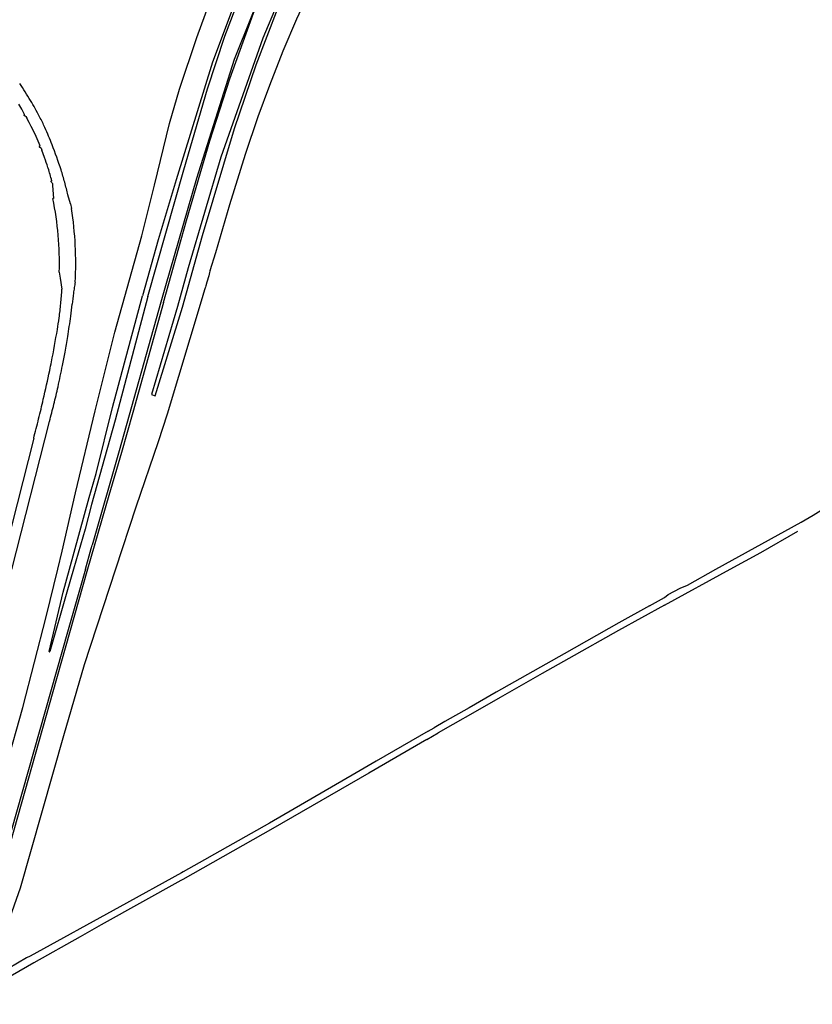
# Model space of a CAD drawing. Extents: x 148869 to 161638, y 453607 to 469810.
# Tile 1030 of 1056: x 159154.97 to 159160.02, y 459863.05 to 459869.32. Entities that reach past the tile are written whole.
import ezdxf

# ---------------------------------------------------------------- set-up
doc = ezdxf.new("R2010")
doc.units = 0
doc.layers.add('LKI_V01_KANTRIJWEG', color=252, linetype='CONTINUOUS')

msp = doc.modelspace()

# ---------------------------------------------------------------- linework, layer by layer
at = {"layer": 'LKI_V01_KANTRIJWEG'}
for p, q in [((159154.9834, 459868.7477), (159154.9649, 459868.7804)), ((159154.9834, 459868.7477), (159154.9649, 459868.7804)), ((159155.0011, 459868.7146), (159154.9834, 459868.7477)), ((159155.0011, 459868.7146), (159154.9834, 459868.7477)), ((159155.0024, 459868.7051), (159155.0032, 459868.7049)), ((159155.0024, 459868.7051), (159155.0032, 459868.7049)), ((159155.009, 459868.7001), (159155.0148, 459868.6898)), ((159155.009, 459868.7001), (159155.0148, 459868.6898)), ((159155.0294, 459868.6634), (159155.0148, 459868.6898)), ((159155.0294, 459868.6634), (159155.0148, 459868.6898)), ((159155.0434, 459868.6366), (159155.0294, 459868.6634)), ((159155.0434, 459868.6366), (159155.0294, 459868.6634)), ((159155.0568, 459868.6094), (159155.0434, 459868.6366)), ((159155.0568, 459868.6094), (159155.0434, 459868.6366)), ((159155.0738, 459868.5732), (159155.0568, 459868.6094)), ((159155.0738, 459868.5732), (159155.0568, 459868.6094)), ((159155.0869, 459868.5436), (159155.0738, 459868.5732)), ((159155.0869, 459868.5436), (159155.0738, 459868.5732)), ((159155.0994, 459868.5138), (159155.0869, 459868.5436)), ((159155.0994, 459868.5138), (159155.0869, 459868.5436)), ((159155.0996, 459868.5039), (159155.1007, 459868.5037)), ((159155.0996, 459868.5039), (159155.1007, 459868.5037)), ((159155.1057, 459868.4984), (159155.1104, 459868.4872)), ((159155.1057, 459868.4984), (159155.1104, 459868.4872)), ((159155.1193, 459868.4634), (159155.1104, 459868.4872)), ((159155.1193, 459868.4634), (159155.1104, 459868.4872)), ((159155.1279, 459868.4396), (159155.1193, 459868.4634)), ((159155.1279, 459868.4396), (159155.1193, 459868.4634)), ((159155.1512, 459868.3719), (159155.1495, 459868.3771)), ((159155.1512, 459868.3719), (159155.1495, 459868.3771)), ((159155.1727, 459868.2821), (159155.1748, 459868.2805)), ((159155.1727, 459868.2821), (159155.1748, 459868.2805)), ((159155.1786, 459868.2738), (159155.1795, 459868.2638)), ((159155.1786, 459868.2738), (159155.1795, 459868.2638)), ((159155.2921, 459868.1444), (159155.2758, 459868.2019)), ((159155.2921, 459868.1444), (159155.2758, 459868.2019)), ((159155.2921, 459868.1444), (159155.2991, 459868.1148)), ((159155.2921, 459868.1444), (159155.2991, 459868.1148)), ((159156.1825, 459867.7206), (159156.2188, 459867.8358)), ((159156.1825, 459867.7206), (159156.2188, 459867.8358)), ((159156.1825, 459867.7206), (159156.1811, 459867.7156)), ((159156.1825, 459867.7206), (159156.1811, 459867.7156)), ((159156.1733, 459867.6877), (159156.1617, 459867.6468)), ((159156.1733, 459867.6877), (159156.1617, 459867.6468)), ((159156.1793, 459867.7091), (159156.1733, 459867.6877)), ((159156.1793, 459867.7091), (159156.1733, 459867.6877)), ((159156.1811, 459867.7156), (159156.1793, 459867.7091)), ((159156.1811, 459867.7156), (159156.1793, 459867.7091)), ((159156.1512, 459867.6105), (159156.1474, 459867.5976)), ((159156.1512, 459867.6105), (159156.1474, 459867.5976)), ((159156.1526, 459867.6153), (159156.1512, 459867.6105)), ((159156.1526, 459867.6153), (159156.1512, 459867.6105)), ((159156.1548, 459867.6229), (159156.1526, 459867.6153)), ((159156.1548, 459867.6229), (159156.1526, 459867.6153)), ((159156.1617, 459867.6468), (159156.1548, 459867.6229)), ((159156.1617, 459867.6468), (159156.1548, 459867.6229)), ((159155.9744, 459867.4926), (159155.8082, 459866.9318)), ((159155.9744, 459867.4926), (159155.8082, 459866.9318)), ((159155.8317, 459866.9237), (159156.0058, 459867.4884)), ((159155.8317, 459866.9237), (159156.0058, 459867.4884)), ((159155.8082, 459866.9318), (159155.8317, 459866.9237)), ((159155.8082, 459866.9318), (159155.8317, 459866.9237)), ((159154.9187, 459865.8172), (159155.1595, 459866.7599)), ((159154.9187, 459865.8172), (159155.1595, 459866.7599)), ((159155.0588, 459866.6527), (159154.8465, 459865.8172)), ((159155.0588, 459866.6527), (159154.8465, 459865.8172)), ((159159.6899, 459865.9268), (159159.9259, 459866.0608)), ((159159.6899, 459865.9268), (159159.9259, 459866.0608)), ((159155.425, 459865.9513), (159155.4307, 459865.9716)), ((159155.425, 459865.9513), (159155.4307, 459865.9716)), ((159155.3878, 459865.8195), (159155.425, 459865.9513)), ((159155.3878, 459865.8195), (159155.425, 459865.9513)), ((159159.4936, 459865.8195), (159159.6899, 459865.9268)), ((159159.4936, 459865.8195), (159159.6899, 459865.9268)), ((159159.0748, 459865.5905), (159159.4936, 459865.8195)), ((159159.0748, 459865.5905), (159159.4936, 459865.8195)), ((159157.5709, 459864.789), (159157.2392, 459864.5975)), ((159157.5709, 459864.789), (159157.2392, 459864.5975)), ((159157.5623, 459864.7357), (159157.6354, 459864.7782)), ((159157.5623, 459864.7357), (159157.6354, 459864.7782)), ((159157.5709, 459864.789), (159157.6082, 459864.8104)), ((159157.5709, 459864.789), (159157.6082, 459864.8104)), ((159157.2392, 459864.5975), (159157.113, 459864.5235)), ((159157.2392, 459864.5975), (159157.113, 459864.5235)), ((159156.1464, 459863.97), (159156.0112, 459863.8937)), ((159156.1464, 459863.97), (159156.0112, 459863.8937)), ((159156.2111, 459864.0065), (159156.1464, 459863.97)), ((159156.2111, 459864.0065), (159156.1464, 459863.97)), ((159155.9966, 459863.8382), (159155.4893, 459863.5549)), ((159155.9966, 459863.8382), (159155.4893, 459863.5549)), ((159156.0089, 459863.8452), (159155.9966, 459863.8382)), ((159156.0089, 459863.8452), (159155.9966, 459863.8382)), ((159156.0112, 459863.8937), (159155.9998, 459863.8872)), ((159156.0112, 459863.8937), (159155.9998, 459863.8872)), ((159155.4893, 459863.5549), (159155.3546, 459863.4797)), ((159155.4893, 459863.5549), (159155.3546, 459863.4797)), ((159155.3546, 459863.4797), (159155.0592, 459863.3143)), ((159155.3546, 459863.4797), (159155.0592, 459863.3143)), ((159155.0592, 459863.3143), (159154.8203, 459863.1765)), ((159155.0592, 459863.3143), (159154.8203, 459863.1765))]:
    msp.add_line(p, q, dxfattribs=at)
for points in [[(159155.7469, 459867.9415), (159155.8287, 459868.265), (159155.9243, 459868.6572), (159155.9872, 459868.8746), (159156.0968, 459869.2046), (159156.2458, 459869.6114), (159156.4156, 459870.0184), (159156.5863, 459870.3826), (159156.7542, 459870.7257), (159156.7961, 459870.8195)], [(159155.7469, 459867.9415), (159155.8287, 459868.265), (159155.9243, 459868.6572), (159155.9872, 459868.8746), (159156.0968, 459869.2046), (159156.2458, 459869.6114), (159156.4156, 459870.0184), (159156.5863, 459870.3826), (159156.7542, 459870.7257), (159156.7961, 459870.8195)], [(159156.9876, 459870.8195), (159156.9233, 459870.7093), (159156.7594, 459870.3991), (159156.4681, 459869.7722), (159156.1982, 459869.0478), (159155.9657, 459868.2979), (159155.8524, 459867.9154), (159155.7523, 459867.5606)], [(159156.9876, 459870.8195), (159156.9233, 459870.7093), (159156.7594, 459870.3991), (159156.4681, 459869.7722), (159156.1982, 459869.0478), (159155.9657, 459868.2979), (159155.8524, 459867.9154), (159155.7523, 459867.5606)], [(159155.7846, 459867.5545), (159156.015, 459868.3623), (159156.166, 459868.877), (159156.2757, 459869.2133), (159156.4068, 459869.5586), (159156.572, 459869.9413), (159156.7742, 459870.3658), (159156.943, 459870.6843), (159157.0229, 459870.8195)], [(159155.7846, 459867.5545), (159156.015, 459868.3623), (159156.166, 459868.877), (159156.2757, 459869.2133), (159156.4068, 459869.5586), (159156.572, 459869.9413), (159156.7742, 459870.3658), (159156.943, 459870.6843), (159157.0229, 459870.8195)], [(159157.1568, 459870.8195), (159157, 459870.5555), (159156.6565, 459869.8643), (159156.336, 459869.0636), (159156.0952, 459868.3056), (159155.8977, 459867.6233), (159155.8683, 459867.5182)], [(159157.1568, 459870.8195), (159157, 459870.5555), (159156.6565, 459869.8643), (159156.336, 459869.0636), (159156.0952, 459868.3056), (159155.8977, 459867.6233), (159155.8683, 459867.5182)], [(159155.8849, 459867.5181), (159156.0318, 459868.0389), (159156.1801, 459868.5453), (159156.3078, 459868.9415), (159156.4578, 459869.3583), (159156.6545, 459869.8307), (159156.8826, 459870.3088), (159157.0613, 459870.639), (159157.1677, 459870.8195)], [(159155.8849, 459867.5181), (159156.0318, 459868.0389), (159156.1801, 459868.5453), (159156.3078, 459868.9415), (159156.4578, 459869.3583), (159156.6545, 459869.8307), (159156.8826, 459870.3088), (159157.0613, 459870.639), (159157.1677, 459870.8195)], [(159157.3056, 459870.8195), (159157.2303, 459870.6938), (159157.0584, 459870.3854), (159156.7921, 459869.8503), (159156.5172, 459869.199), (159156.25, 459868.4419), (159156.0423, 459867.7378), (159155.9744, 459867.4926)], [(159157.3056, 459870.8195), (159157.2303, 459870.6938), (159157.0584, 459870.3854), (159156.7921, 459869.8503), (159156.5172, 459869.199), (159156.25, 459868.4419), (159156.0423, 459867.7378), (159155.9744, 459867.4926)], [(159156.0058, 459867.4884), (159156.1341, 459867.9437), (159156.3365, 459868.6253), (159156.4749, 459869.0295), (159156.6163, 459869.3953), (159156.7795, 459869.7754), (159157.0019, 459870.2329), (159157.2266, 459870.6382), (159157.339, 459870.8195)], [(159156.0058, 459867.4884), (159156.1341, 459867.9437), (159156.3365, 459868.6253), (159156.4749, 459869.0295), (159156.6163, 459869.3953), (159156.7795, 459869.7754), (159157.0019, 459870.2329), (159157.2266, 459870.6382), (159157.339, 459870.8195)], [(159156.2188, 459867.8358), (159156.3084, 459868.1403), (159156.4074, 459868.4612), (159156.4872, 459868.7004), (159156.5627, 459868.9013), (159156.6473, 459869.1184), (159156.7344, 459869.3224), (159156.8258, 459869.521), (159156.9388, 459869.7498), (159157.1204, 459870.0619), (159157.2442, 459870.2348), (159157.3938, 459870.4098), (159157.5198, 459870.5271), (159157.6646, 459870.6392), (159157.8594, 459870.7616), (159157.9889, 459870.8195)], [(159156.2188, 459867.8358), (159156.3084, 459868.1403), (159156.4074, 459868.4612), (159156.4872, 459868.7004), (159156.5627, 459868.9013), (159156.6473, 459869.1184), (159156.7344, 459869.3224), (159156.8258, 459869.521), (159156.9388, 459869.7498), (159157.1204, 459870.0619), (159157.2442, 459870.2348), (159157.3938, 459870.4098), (159157.5198, 459870.5271), (159157.6646, 459870.6392), (159157.8594, 459870.7616), (159157.9889, 459870.8195)], [(159155.0011, 459868.7146), (159154.9951, 459868.7114), (159154.9962, 459868.7094)], [(159155.0011, 459868.7146), (159154.9951, 459868.7114), (159154.9962, 459868.7094)], [(159155.0994, 459868.5138), (159155.0934, 459868.5108), (159155.0942, 459868.5088)], [(159155.0994, 459868.5138), (159155.0934, 459868.5108), (159155.0942, 459868.5088)], [(159155.1742, 459868.2919), (159155.1678, 459868.2904), (159155.1684, 459868.2883)], [(159155.1742, 459868.2919), (159155.1678, 459868.2904), (159155.1684, 459868.2883)], [(159155.1793, 459868.2618), (159155.1855, 459868.179), (159155.1807, 459868.1783)], [(159155.1793, 459868.2618), (159155.1855, 459868.179), (159155.1807, 459868.1783)], [(159155.212, 459865.8195), (159155.2398, 459865.9345), (159155.3259, 459866.3048), (159155.4494, 459866.8285), (159155.5764, 459867.3289), (159155.7469, 459867.9415)], [(159155.212, 459865.8195), (159155.2398, 459865.9345), (159155.3259, 459866.3048), (159155.4494, 459866.8285), (159155.5764, 459867.3289), (159155.7469, 459867.9415)], [(159155.2218, 459867.7102), (159155.2274, 459867.6711), (159155.2386, 459867.6012)], [(159155.2218, 459867.7102), (159155.2274, 459867.6711), (159155.2386, 459867.6012)], [(159156.1474, 459867.5976), (159156.1263, 459867.525), (159155.909, 459866.8071), (159155.8522, 459866.6297), (159155.7098, 459866.2143), (159155.5802, 459865.8195)], [(159156.1474, 459867.5976), (159156.1263, 459867.525), (159155.909, 459866.8071), (159155.8522, 459866.6297), (159155.7098, 459866.2143), (159155.5802, 459865.8195)], [(159155.2862, 459865.8195), (159155.4124, 459866.2763), (159155.4557, 459866.4293), (159155.561, 459866.8479), (159155.7523, 459867.5606)], [(159155.2862, 459865.8195), (159155.4124, 459866.2763), (159155.4557, 459866.4293), (159155.561, 459866.8479), (159155.7523, 459867.5606)], [(159155.7846, 459867.5545), (159155.5786, 459866.768), (159155.4275, 459866.2304), (159155.3856, 459866.0751), (159155.3114, 459865.8195)], [(159155.7846, 459867.5545), (159155.5786, 459866.768), (159155.4275, 459866.2304), (159155.3856, 459866.0751), (159155.3114, 459865.8195)], [(159155.8849, 459867.5181), (159155.6899, 459866.8173), (159155.6175, 459866.562), (159155.5366, 459866.2885), (159155.4021, 459865.8195)], [(159155.8849, 459867.5181), (159155.6899, 459866.8173), (159155.6175, 459866.562), (159155.5366, 459866.2885), (159155.4021, 459865.8195)], [(159155.8683, 459867.5182), (159155.604, 459866.5728), (159155.4307, 459865.9716)], [(159155.8683, 459867.5182), (159155.604, 459866.5728), (159155.4307, 459865.9716)], [(159159.4038, 459865.8195), (159159.946, 459866.1189), (159160.0227, 459866.1641), (159160.0736, 459866.1955), (159160.1707, 459866.2515), (159160.1683, 459866.2558)], [(159159.4038, 459865.8195), (159159.946, 459866.1189), (159160.0227, 459866.1641), (159160.0736, 459866.1955), (159160.1707, 459866.2515), (159160.1683, 459866.2558)], [(159154.4817, 459863.0501), (159154.6401, 459863.6978), (159154.714, 459863.9683), (159154.7871, 459864.2275), (159154.8848, 459864.5693), (159154.9893, 459864.9389), (159155.1391, 459865.5172), (159155.212, 459865.8195)], [(159154.4817, 459863.0501), (159154.6401, 459863.6978), (159154.714, 459863.9683), (159154.7871, 459864.2275), (159154.8848, 459864.5693), (159154.9893, 459864.9389), (159155.1391, 459865.5172), (159155.212, 459865.8195)], [(159154.4817, 459863.0501), (159154.6401, 459863.6978), (159154.714, 459863.9683), (159154.7871, 459864.2275), (159154.8848, 459864.5693), (159154.9893, 459864.9389), (159155.1391, 459865.5172), (159155.212, 459865.8195)], [(159154.4817, 459863.0501), (159154.6401, 459863.6978), (159154.714, 459863.9683), (159154.7871, 459864.2275), (159154.8848, 459864.5693), (159154.9893, 459864.9389), (159155.1391, 459865.5172), (159155.212, 459865.8195)], [(159155.3878, 459865.8195), (159155.2744, 459865.4177), (159154.7717, 459863.6506), (159154.6188, 459863.1153)], [(159155.3878, 459865.8195), (159155.2744, 459865.4177), (159154.7717, 459863.6506), (159154.6188, 459863.1153)], [(159155.4021, 459865.8195), (159155.2043, 459865.1223), (159154.6402, 459863.1281)], [(159155.4021, 459865.8195), (159155.2043, 459865.1223), (159154.6402, 459863.1281)], [(159155.5802, 459865.8195), (159155.3798, 459865.2099), (159155.2492, 459864.7595), (159154.9728, 459863.7883), (159154.8931, 459863.5671), (159154.8302, 459863.4044), (159154.7888, 459863.245)], [(159155.5802, 459865.8195), (159155.3798, 459865.2099), (159155.2492, 459864.7595), (159154.9728, 459863.7883), (159154.8931, 459863.5671), (159154.8302, 459863.4044), (159154.7888, 459863.245)], [(159155.157, 459865.2962), (159155.246, 459865.6744), (159155.2862, 459865.8195)], [(159155.157, 459865.2962), (159155.246, 459865.6744), (159155.2862, 459865.8195)], [(159155.3114, 459865.8195), (159155.2689, 459865.6727), (159155.1606, 459865.2953)], [(159155.3114, 459865.8195), (159155.2689, 459865.6727), (159155.1606, 459865.2953)], [(159158.9807, 459865.586), (159159.076, 459865.6386), (159159.0989, 459865.6579), (159159.176, 459865.6993), (159159.2216, 459865.7189), (159159.4038, 459865.8195)], [(159158.9807, 459865.586), (159159.076, 459865.6386), (159159.0989, 459865.6579), (159159.176, 459865.6993), (159159.2216, 459865.7189), (159159.4038, 459865.8195)], [(159159.0748, 459865.5905), (159158.7826, 459865.4297), (159158.4663, 459865.252), (159158.2963, 459865.1548), (159158.0298, 459865.0035), (159157.8697, 459864.9118), (159157.7274, 459864.8311), (159157.6354, 459864.7782)], [(159159.0748, 459865.5905), (159158.7826, 459865.4297), (159158.4663, 459865.252), (159158.2963, 459865.1548), (159158.0298, 459865.0035), (159157.8697, 459864.9118), (159157.7274, 459864.8311), (159157.6354, 459864.7782)], [(159158.9807, 459865.586), (159158.7854, 459865.4773), (159158.4369, 459865.2805), (159158.0049, 459865.0366), (159157.8311, 459864.9368), (159157.6774, 459864.85), (159157.6082, 459864.8104)], [(159158.9807, 459865.586), (159158.7854, 459865.4773), (159158.4369, 459865.2805), (159158.0049, 459865.0366), (159157.8311, 459864.9368), (159157.6774, 459864.85), (159157.6082, 459864.8104)], [(159157.5623, 459864.7357), (159157.1922, 459864.5209), (159156.5819, 459864.169), (159156.0089, 459863.8452)], [(159157.5623, 459864.7357), (159157.1922, 459864.5209), (159156.5819, 459864.169), (159156.0089, 459863.8452)], [(159157.113, 459864.5235), (159156.5598, 459864.2033), (159156.2111, 459864.0065)], [(159157.113, 459864.5235), (159156.5598, 459864.2033), (159156.2111, 459864.0065)], [(159155.9998, 459863.8872), (159155.6077, 459863.6707), (159155.036, 459863.3575)], [(159155.9998, 459863.8872), (159155.6077, 459863.6707), (159155.036, 459863.3575)], [(159155.036, 459863.3575), (159155.0133, 459863.3451), (159154.8381, 459863.2441)], [(159155.036, 459863.3575), (159155.0133, 459863.3451), (159154.8381, 459863.2441)]]:
    msp.add_lwpolyline(points, dxfattribs=at)
for centre, radius, start, end in [((159152.882, 459867.5155), 2.5115, 30.82468, 33.78208), ((159152.882, 459867.5155), 2.5115, 30.82468, 33.78208), ((159153.1966, 459867.7054), 2.144, 27.61323, 30.77278), ((159153.1966, 459867.7054), 2.144, 27.61323, 30.77278), ((159155.0052, 459868.7158), 0.0111, 215.40188, 255.11178), ((159155.0052, 459868.7158), 0.0111, 215.40188, 255.11178), ((159155.0003, 459868.6955), 0.00979, 27.76945, 73.00918), ((159155.0003, 459868.6955), 0.00979, 27.76945, 73.00918), ((159153.8442, 459868.045), 1.4129, 24.46582, 27.58465), ((159153.8442, 459868.045), 1.4129, 24.46582, 27.58465), ((159153.2103, 459867.7584), 2.1085, 21.21, 24.41871), ((159153.2103, 459867.7584), 2.1085, 21.21, 24.41871), ((159155.1049, 459868.5152), 0.0125, 210.77977, 244.77854), ((159155.1049, 459868.5152), 0.0125, 210.77977, 244.77854), ((159155.0943, 459868.4927), 0.0128, 26.75486, 59.90847), ((159155.0943, 459868.4927), 0.0128, 26.75486, 59.90847), ((159152.3159, 459867.4129), 3.0673, 18.00747, 21.18366), ((159152.3159, 459867.4129), 3.0673, 18.00747, 21.18366), ((159151.2461, 459867.0631), 4.1187, 18.60467, 19.52503), ((159151.2461, 459867.0631), 4.1187, 18.60467, 19.52503), ((159153.4522, 459867.8382), 1.7808, 16.09809, 17.4375), ((159153.4522, 459867.8382), 1.7808, 16.09809, 17.4375), ((159153.6694, 459867.8547), 1.6435, 15.0701, 17.94503), ((159153.6694, 459867.8547), 1.6435, 15.0701, 17.94503), ((159153.5763, 459867.876), 1.6512, 14.58978, 16.03396), ((159153.5763, 459867.876), 1.6512, 14.58978, 16.03396), ((159155.1796, 459868.2915), 0.0117, 195.95236, 233.53401), ((159155.1796, 459868.2915), 0.0117, 195.95236, 233.53401), ((159155.1686, 459868.2726), 0.01, 6.94049, 52.18022), ((159155.1686, 459868.2726), 0.01, 6.94049, 52.18022), ((159153.6448, 459867.8501), 1.6685, 12.17215, 15.00366), ((159153.6448, 459867.8501), 1.6685, 12.17215, 15.00366), ((159153.1866, 459867.7674), 2.036, 358.39107, 11.64454), ((159153.1866, 459867.7674), 2.036, 358.39107, 11.64454), ((159153.1086, 459867.7664), 2.2181, 356.90636, 9.03698), ((159153.1086, 459867.7664), 2.2181, 356.90636, 9.03698), ((159152.7022, 459867.7602), 2.5414, 354.35153, 356.41266), ((159152.7022, 459867.7602), 2.5414, 354.35153, 356.41266), ((159156.5576, 459867.4021), 1.2582, 170.41292, 172.03355), ((159156.5576, 459867.4021), 1.2582, 170.41292, 172.03355), ((159156.7911, 459867.3617), 1.4951, 169.01148, 170.37595), ((159156.7911, 459867.3617), 1.4951, 169.01148, 170.37595), ((159156.8997, 459867.3559), 1.6034, 172.09341, 174.64712), ((159156.8997, 459867.3559), 1.6034, 172.09341, 174.64712), ((159152.715, 459867.759), 2.5285, 352.27944, 354.35069), ((159152.715, 459867.759), 2.5285, 352.27944, 354.35069), ((159153.5783, 459867.6623), 1.7322, 352.29049, 354.80797), ((159153.5783, 459867.6623), 1.7322, 352.29049, 354.80797), ((159152.5584, 459867.7822), 2.6868, 350.63653, 352.23779), ((159152.5584, 459867.7822), 2.6868, 350.63653, 352.23779), ((159149.2706, 459868.2486), 6.0795, 351.02356, 352.26067), ((159149.2706, 459868.2486), 6.0795, 351.02356, 352.26067), ((159148.1897, 459868.5072), 7.1152, 348.92253, 350.59967), ((159148.1897, 459868.5072), 7.1152, 348.92253, 350.59967), ((159150.7617, 459868.0145), 4.5702, 349.75146, 351.00564), ((159150.7617, 459868.0145), 4.5702, 349.75146, 351.00564), ((159151.0554, 459867.964), 4.2722, 348.5426, 349.71747), ((159151.0554, 459867.964), 4.2722, 348.5426, 349.71747), ((159151.8893, 459867.7843), 3.3457, 347.92191, 348.89878), ((159151.8893, 459867.7843), 3.3457, 347.92191, 348.89878), ((159148.732, 459868.4389), 6.6436, 347.31889, 348.50842), ((159148.732, 459868.4389), 6.6436, 347.31889, 348.50842), ((159144.8975, 459869.2814), 10.496, 346.8919, 347.91675), ((159144.8975, 459869.2814), 10.496, 346.8919, 347.91675), ((159148.9776, 459868.3892), 6.3931, 346.25255, 347.27046), ((159148.9776, 459868.3892), 6.3931, 346.25255, 347.27046), ((159145.4087, 459869.1625), 9.9712, 346.15605, 346.89082), ((159145.4087, 459869.1625), 9.9712, 346.15605, 346.89082), ((159148.9803, 459868.3959), 6.3921, 345.17088, 346.18888), ((159148.9803, 459868.3959), 6.3921, 345.17088, 346.18888), ((159145.5216, 459869.1347), 9.8548, 345.41273, 346.15614), ((159145.5216, 459869.1347), 9.8548, 345.41273, 346.15614), ((159155.1588, 459865.2957), 0.00185, 166.37988, 347.12138), ((159155.1588, 459865.2957), 0.00185, 166.37988, 347.12138)]:
    msp.add_arc(centre, radius, start, end, dxfattribs=at)

doc.saveas('drawing.dxf')
